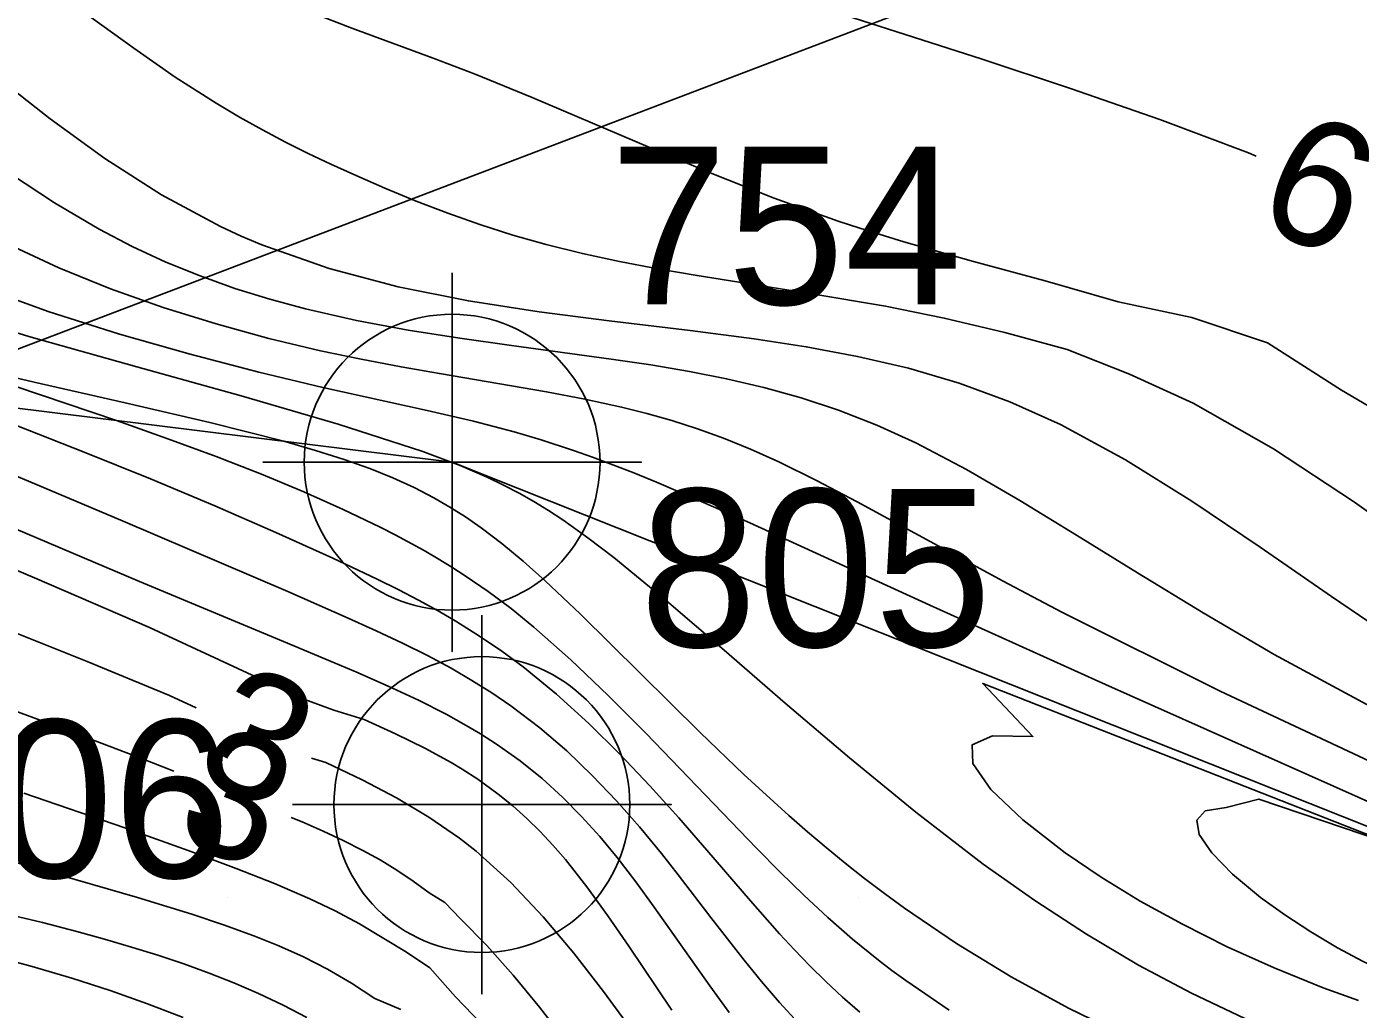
# Model space of a CAD drawing. Extents: x 2602990 to 2605851, y 618069 to 619180.
# Drawn here: x 2603836.82 to 2603857.92, y 618518.23 to 618533.8 of the extents above; entities that cross this region are included whole.
import ezdxf

# ---------------------------------------------------------------- set-up
doc = ezdxf.new("R2010")
doc.units = 0
for name, color, linetype in [('DTM Contours Major', 7, 'Continuous'), ('DTM Contours Minor', 7, 'Continuous'), ('DTM Contours Minor Text', 7, 'Continuous'), ('Exist DTM Breakline', 7, 'Continuous'), ('Exist DTM Breakline Cogo Number', 7, 'Continuous'), ('Exist DTM Breakline Cogo Point CELL', 7, 'Continuous'), ('Exist DTM Crownline', 7, 'Continuous'), ('Exist DTM QL2 LIDAR Elevation Point', 7, 'Continuous'), ('Exist DTM Regular Point CELL', 7, 'Continuous'), ('Exist DTM Regular Point Cogo Number', 7, 'Continuous'), ('Exist Roads EOP', 7, 'Continuous'), ('PH Exist DTM Obscure Area', 7, 'Continuous')]:
    doc.layers.add(name, color=color, linetype=linetype)

# ---------------------------------------------------------------- blocks, each defined once
blk = doc.blocks.new('EXIST DTM BREAKLINE COGO POINT')
at = {"layer": 'Exist DTM Breakline Cogo Point CELL'}
blk.add_lwpolyline([(0, 0.06), (0, -0.06), (0, 0), (0.06, 0), (-0.06, 0)], dxfattribs=at)
blk.add_circle((0, 0), 0.04688, dxfattribs=at)
blk = doc.blocks.new('EXIST DTM REGULAR POINT')
at = {"layer": 'Exist DTM Regular Point CELL'}
blk.add_lwpolyline([(0, 0.06), (0, -0.06), (0, 0), (0.06, 0), (-0.06, 0)], dxfattribs=at)
blk.add_circle((0, 0), 0.04688, dxfattribs=at)

msp = doc.modelspace()

# ---------------------------------------------------------------- linework, layer by layer
at = {"layer": 'DTM Contours Major'}
for points in [[(2603851.441, 618518.212), (2603850.752, 618518.68), (2603850.532, 618518.841), (2603850.319, 618519.005), (2603849.909, 618519.339), (2603849.515, 618519.683), (2603849.136, 618520.035), (2603848.762, 618520.401), (2603848.388, 618520.779), (2603846.632, 618522.603), (2603846.037, 618523.2), (2603845.445, 618523.765), (2603844.859, 618524.283), (2603844.497, 618524.575), (2603844.136, 618524.846), (2603843.772, 618525.096), (2603843.557, 618525.234), (2603843.339, 618525.366), (2603843.118, 618525.495), (2603842.66, 618525.743), (2603842.423, 618525.864), (2603841.837, 618526.145), (2603841.211, 618526.425), (2603840.541, 618526.703), (2603839.825, 618526.984), (2603839.06, 618527.267), (2603838.243, 618527.555), (2603835.848, 618528.362)], [(2603839.3, 618518.097), (2603838.734, 618518.315), (2603838.146, 618518.522), (2603837.537, 618518.718), (2603836.908, 618518.903), (2603836.261, 618519.077)]]:
    msp.add_lwpolyline(points, dxfattribs=at)
at = {"layer": 'DTM Contours Minor'}
for points in [[(2603856.303, 618531.743), (2603856.18, 618531.795), (2603854.778, 618532.325), (2603853.363, 618532.817), (2603851.96, 618533.279), (2603848.83, 618534.289), (2603847.98, 618534.555), (2603847.147, 618534.804), (2603846.326, 618535.031), (2603845.513, 618535.232), (2603844.612, 618535.424), (2603842.856, 618535.755), (2603842.015, 618535.923), (2603841.206, 618536.111), (2603840.439, 618536.334), (2603839.915, 618536.522), (2603839.415, 618536.735), (2603838.935, 618536.969), (2603838.475, 618537.224), (2603838.031, 618537.499), (2603837.603, 618537.79), (2603837.118, 618538.152), (2603836.653, 618538.534)], [(2603859.155, 618525.337), (2603857.861, 618526.264), (2603856.578, 618527.109), (2603855.304, 618527.829), (2603854.298, 618528.288), (2603853.306, 618528.679), (2603852.321, 618528.948), (2603851.361, 618529.18), (2603850.428, 618529.365), (2603849.263, 618529.562), (2603847.445, 618529.852), (2603846.822, 618529.96), (2603846.217, 618530.075), (2603845.628, 618530.202), (2603845.054, 618530.344), (2603844.523, 618530.495), (2603844.004, 618530.66), (2603843.494, 618530.84), (2603842.992, 618531.033), (2603842.496, 618531.237), (2603842.003, 618531.452), (2603841.642, 618531.616), (2603841.281, 618531.788), (2603840.92, 618531.968), (2603840.557, 618532.159), (2603840.191, 618532.363), (2603839.822, 618532.582), (2603839.176, 618532.997), (2603838.517, 618533.453), (2603837.843, 618533.941)], [(2603859.155, 618527.154), (2603857.655, 618528.039), (2603856.481, 618528.785), (2603855.283, 618529.19), (2603854.117, 618529.436), (2603852.959, 618529.767), (2603851.824, 618530.075), (2603850.72, 618530.386), (2603850.024, 618530.602), (2603849.681, 618530.716), (2603848.667, 618531.08), (2603847.676, 618531.471), (2603846.707, 618531.875), (2603844.833, 618532.674), (2603843.926, 618533.043), (2603843.265, 618533.297), (2603841.975, 618533.774), (2603841.347, 618534.015)], [(2603858.681, 618523.965), (2603857.496, 618524.768), (2603856.367, 618525.547), (2603855.283, 618526.277), (2603854.233, 618526.934), (2603853.205, 618527.493), (2603852.399, 618527.853), (2603851.597, 618528.146), (2603850.794, 618528.383), (2603849.988, 618528.572), (2603849.174, 618528.725), (2603848.349, 618528.851), (2603847.337, 618528.981), (2603846.049, 618529.134), (2603844.941, 618529.277), (2603843.822, 618529.451), (2603842.707, 618529.674), (2603841.612, 618529.964), (2603840.549, 618530.338), (2603840.219, 618530.479), (2603839.894, 618530.629), (2603838.959, 618531.132), (2603838.06, 618531.707), (2603837.191, 618532.336), (2603836.35, 618532.998)], [(2603858.713, 618522.702), (2603856.591, 618523.846), (2603855.461, 618524.506), (2603854.421, 618525.14), (2603853.458, 618525.738), (2603852.559, 618526.289), (2603851.713, 618526.781), (2603850.908, 618527.204), (2603850.29, 618527.484), (2603849.686, 618527.72), (2603849.091, 618527.916), (2603848.501, 618528.08), (2603847.913, 618528.217), (2603847.322, 618528.334), (2603846.71, 618528.437), (2603846.084, 618528.53), (2603844.502, 618528.743), (2603843.687, 618528.858), (2603842.867, 618528.988), (2603842.049, 618529.14), (2603841.242, 618529.323), (2603840.675, 618529.476), (2603840.118, 618529.65), (2603839.568, 618529.847), (2603839.027, 618530.067), (2603838.494, 618530.313), (2603837.968, 618530.586), (2603837.261, 618531.004), (2603836.567, 618531.464)], [(2603858.606, 618521.919), (2603855.735, 618523.269), (2603853.225, 618524.519), (2603852.294, 618525.009), (2603849.981, 618526.267), (2603849.337, 618526.606), (2603848.739, 618526.9), (2603848.292, 618527.101), (2603847.864, 618527.274), (2603847.45, 618527.424), (2603847.046, 618527.555), (2603846.647, 618527.668), (2603846.249, 618527.768), (2603845.664, 618527.896), (2603845.058, 618528.011), (2603843.362, 618528.298), (2603842.753, 618528.406), (2603842.124, 618528.526), (2603841.476, 618528.662), (2603840.657, 618528.857), (2603839.822, 618529.085), (2603838.982, 618529.346), (2603838.148, 618529.642), (2603837.331, 618529.975), (2603836.541, 618530.345)], [(2603859.924, 618520.695), (2603853.917, 618523.374), (2603851.132, 618524.629), (2603848.279, 618525.932), (2603847.707, 618526.189), (2603847.183, 618526.417), (2603846.8, 618526.579), (2603846.443, 618526.725), (2603846.107, 618526.856), (2603845.789, 618526.974), (2603845.487, 618527.081), (2603844.976, 618527.248), (2603844.544, 618527.375), (2603843.899, 618527.543), (2603843.168, 618527.713), (2603841.515, 618528.081), (2603840.501, 618528.323), (2603839.414, 618528.605), (2603838.29, 618528.926), (2603837.164, 618529.283), (2603836.07, 618529.677)], [(2603856.126, 618518.081), (2603855.277, 618518.48), (2603854.44, 618518.925), (2603853.613, 618519.416), (2603852.794, 618519.95), (2603851.98, 618520.527), (2603850.91, 618521.35), (2603849.859, 618522.212), (2603848.841, 618523.079), (2603847.871, 618523.919), (2603846.961, 618524.699), (2603846.125, 618525.384), (2603845.714, 618525.698), (2603845.318, 618525.98), (2603845.091, 618526.13), (2603844.86, 618526.271), (2603844.624, 618526.404), (2603844.378, 618526.533), (2603844.119, 618526.657), (2603843.689, 618526.841), (2603843.549, 618526.897), (2603843.254, 618527.008), (2603843.099, 618527.063), (2603841.758, 618527.498), (2603840.218, 618527.945), (2603838.566, 618528.404), (2603836.892, 618528.876), (2603835.284, 618529.362)], [(2603854.266, 618517.788), (2603853.328, 618518.243), (2603852.423, 618518.738), (2603851.556, 618519.268), (2603850.732, 618519.828), (2603850.412, 618520.061), (2603850.099, 618520.299), (2603849.793, 618520.541), (2603849.491, 618520.788), (2603849.194, 618521.039), (2603848.9, 618521.295), (2603848.186, 618521.947), (2603847.494, 618522.61), (2603845.595, 618524.486), (2603845.036, 618525.014), (2603844.686, 618525.327), (2603844.349, 618525.607), (2603844.021, 618525.857), (2603843.776, 618526.028), (2603843.529, 618526.185), (2603843.274, 618526.332), (2603842.96, 618526.495), (2603842.624, 618526.649), (2603842.257, 618526.796), (2603841.851, 618526.94), (2603841.4, 618527.082), (2603840.896, 618527.226), (2603839.723, 618527.522), (2603838.381, 618527.835), (2603836.942, 618528.163), (2603835.481, 618528.508)], [(2603850.023, 618518.181), (2603849.748, 618518.421), (2603849.485, 618518.665), (2603849.232, 618518.914), (2603848.987, 618519.167), (2603848.751, 618519.422), (2603848.29, 618519.943), (2603847.599, 618520.75), (2603847.157, 618521.258), (2603846.698, 618521.768), (2603846.222, 618522.27), (2603845.728, 618522.757), (2603845.217, 618523.22), (2603844.689, 618523.652), (2603844.349, 618523.903), (2603843.999, 618524.14), (2603843.638, 618524.366), (2603843.339, 618524.54), (2603843.029, 618524.709), (2603842.709, 618524.876), (2603842.376, 618525.041), (2603841.671, 618525.375), (2603840.769, 618525.782), (2603839.801, 618526.202), (2603838.783, 618526.629), (2603837.731, 618527.056), (2603836.662, 618527.476)], [(2603849.052, 618518.006), (2603848.751, 618518.335), (2603848.464, 618518.669), (2603848.19, 618519.005), (2603847.663, 618519.682), (2603847.145, 618520.359), (2603846.881, 618520.693), (2603846.531, 618521.117), (2603846.167, 618521.532), (2603845.784, 618521.933), (2603845.38, 618522.319), (2603844.951, 618522.687), (2603844.494, 618523.034), (2603844.193, 618523.24), (2603843.877, 618523.438), (2603843.545, 618523.63), (2603843.172, 618523.83), (2603842.776, 618524.027), (2603842.358, 618524.225), (2603841.917, 618524.425), (2603840.959, 618524.845), (2603838.352, 618525.961), (2603836.95, 618526.554), (2603835.547, 618527.141)], [(2603847.955, 618518.177), (2603847.644, 618518.598), (2603846.763, 618519.845), (2603846.473, 618520.244), (2603846.178, 618520.629), (2603845.903, 618520.963), (2603845.615, 618521.282), (2603845.312, 618521.589), (2603844.989, 618521.881), (2603844.642, 618522.161), (2603844.265, 618522.428), (2603844.014, 618522.589), (2603843.749, 618522.746), (2603843.468, 618522.9), (2603843.028, 618523.123), (2603842.551, 618523.345), (2603842.037, 618523.572), (2603840.889, 618524.054), (2603838.609, 618525.003), (2603835.005, 618526.529)], [(2603847.046, 618518.215), (2603846.362, 618519.226), (2603846.03, 618519.709), (2603845.696, 618520.169), (2603845.357, 618520.598), (2603845.159, 618520.827), (2603844.956, 618521.044), (2603844.745, 618521.251), (2603844.525, 618521.449), (2603844.294, 618521.637), (2603843.97, 618521.871), (2603843.723, 618522.031), (2603843.55, 618522.135), (2603843.128, 618522.364), (2603842.668, 618522.591), (2603842.167, 618522.819), (2603841.691, 618522.967), (2603841.131, 618523.174), (2603840.465, 618523.49), (2603838.767, 618524.276), (2603836.943, 618525.065), (2603834.998, 618525.889)], [(2603839.505, 618523.005), (2603839.082, 618523.199), (2603837.779, 618523.735), (2603836.432, 618524.275)], [(2603857.924, 618518.364), (2603857.365, 618518.568), (2603856.59, 618518.881), (2603855.844, 618519.218), (2603855.134, 618519.573), (2603854.466, 618519.942), (2603853.845, 618520.321), (2603853.276, 618520.706), (2603852.606, 618521.227), (2603852.099, 618521.711), (2603851.812, 618522.12), (2603851.802, 618522.416), (2603852.124, 618522.56), (2603852.766, 618522.55), (2603851.97, 618523.39), (2603858.831, 618520.697)], [(2603839.153, 618522.001), (2603838.655, 618522.195), (2603837.862, 618522.497), (2603837.033, 618522.807), (2603836.17, 618523.122)], [(2603846.883, 618517.255), (2603845.961, 618518.507), (2603845.492, 618519.113), (2603845.006, 618519.693), (2603844.492, 618520.235), (2603843.943, 618520.73), (2603843.678, 618520.937), (2603843.195, 618521.271), (2603842.681, 618521.577), (2603842.136, 618521.864), (2603841.559, 618522.139), (2603841.335, 618522.206)], [(2603844.029, 618517.998), (2603843.616, 618518.426), (2603843.21, 618518.883), (2603842.841, 618519.129), (2603842.097, 618519.578), (2603841.71, 618519.786), (2603841.309, 618519.977), (2603840.749, 618520.219), (2603840.139, 618520.459), (2603839.379, 618520.743), (2603838.378, 618521.101), (2603836.776, 618521.652)], [(2603858.698, 618518.698), (2603858.375, 618518.81), (2603857.999, 618518.982), (2603857.59, 618519.201), (2603857.169, 618519.452), (2603856.757, 618519.723), (2603856.373, 618520), (2603855.93, 618520.366), (2603855.599, 618520.703), (2603855.402, 618520.994), (2603855.361, 618521.222), (2603855.496, 618521.371), (2603855.83, 618521.424), (2603856.345, 618521.556), (2603858.671, 618520.771), (2603860.612, 618520.056), (2603861.342, 618519.77)], [(2603845.367, 618517.72), (2603844.947, 618518.26), (2603844.531, 618518.768), (2603844.115, 618519.236), (2603843.693, 618519.657), (2603843.448, 618519.92), (2603843.2, 618520.073), (2603842.947, 618520.258), (2603842.687, 618520.431), (2603842.42, 618520.592), (2603842.146, 618520.744), (2603841.838, 618520.9), (2603841.519, 618521.049), (2603841.188, 618521.195), (2603841.013, 618521.266)], [(2603842.748, 618518.222), (2603842.34, 618518.395), (2603841.967, 618518.642), (2603841.59, 618518.861), (2603841.207, 618519.056), (2603840.818, 618519.231), (2603840.423, 618519.39), (2603839.939, 618519.567), (2603839.436, 618519.735), (2603838.578, 618519.999), (2603837.112, 618520.422), (2603835.651, 618520.835)], [(2603841.261, 618518.096), (2603840.883, 618518.294), (2603840.497, 618518.476), (2603840.104, 618518.644), (2603839.712, 618518.799), (2603839.312, 618518.944), (2603838.902, 618519.082), (2603838.483, 618519.213), (2603838.054, 618519.339), (2603837.614, 618519.459), (2603837.072, 618519.599), (2603836.513, 618519.734)]]:
    msp.add_lwpolyline(points, dxfattribs=at)
at = {"layer": 'Exist DTM Breakline'}
msp.add_lwpolyline([(2603998.996, 618483.937), (2603979.631, 618486.613), (2603947.348, 618487.712), (2603928.925, 618499.28), (2603904.591, 618497.42), (2603872.295, 618515.458), (2603843.562, 618526.895), (2603827.778, 618528.853)], dxfattribs=at)
msp.add_spline([(2603647.352, 618520.802), (2603704.337, 618541.966), (2603758.983, 618562.663), (2603811.118, 618582.434), (2603865.604, 618602.567), (2603913.966, 618621.231), (2603963.574, 618640.143), (2603974.725, 618636.355), (2603978.77, 618630.138), (2603971.844, 618627.992), (2603956.88, 618621.982), (2603923.969, 618609.772), (2603877.426, 618591.796), (2603827.273, 618571.857), (2603776.875, 618552.809), (2603720.479, 618530.104), (2603675.109, 618514.176), (2603657.355, 618505.354), (2603640.368, 618498.804), (2603619.191, 618491.366), (2603591.676, 618480.386)], degree=3, dxfattribs=at)
at = {"layer": 'Exist DTM Crownline'}
msp.add_spline([(2603233.488, 618380.754), (2603285.185, 618400.095), (2603335.457, 618418.629), (2603390.812, 618439.069), (2603440.087, 618457.325), (2603493.996, 618477.231), (2603542.655, 618495.301), (2603600.808, 618516.867), (2603653.659, 618536.362), (2603706.222, 618555.742), (2603764.811, 618577.593), (2603823.52, 618599.847), (2603878.564, 618620.56), (2603937.951, 618643.078), (2603997.369, 618665.789), (2604036.209, 618680.665), (2604055.311, 618688.017)], degree=3, dxfattribs=at)
at = {"layer": 'Exist DTM QL2 LIDAR Elevation Point'}
for p, q in [((2603840, 618530), (2603840, 618530)), ((2603850, 618530), (2603850, 618530)), ((2603840, 618520), (2603840, 618520)), ((2603850, 618520), (2603850, 618520))]:
    msp.add_line(p, q, dxfattribs=at)
at = {"layer": 'Exist Roads EOP'}
for points in [[(2603230.17, 618389.98), (2603282.929, 618409.597), (2603332.773, 618427.868), (2603388.167, 618448.413), (2603437.203, 618466.721), (2603490.778, 618486.527), (2603539.039, 618504.558), (2603597.451, 618526.156), (2603651.053, 618545.972), (2603705.208, 618566.084), (2603762.02, 618587.183), (2603820.334, 618609.162), (2603876.341, 618629.99), (2603934.909, 618652.28), (2603996.409, 618675.568), (2604033.216, 618689.957), (2604052.01, 618697.199)], [(2604034.633, 618668.486), (2603984.89, 618650.123), (2603936.767, 618631.654), (2603888.195, 618613.335), (2603837.766, 618594.258), (2603782.918, 618573.705), (2603731.939, 618554.39), (2603671.126, 618532.171), (2603621.822, 618514.106), (2603561.545, 618491.877), (2603506.421, 618471.293), (2603452.163, 618451.33), (2603398.364, 618431.316), (2603341.431, 618410.355), (2603281.65, 618388.199), (2603223.033, 618366.475), (2603185.717, 618352.612)]]:
    msp.add_spline(points, degree=3, dxfattribs=at)
at = {"layer": 'PH Exist DTM Obscure Area'}
msp.add_lwpolyline([(2603890.105, 618554.081), (2603884.134, 618554.138), (2603877.564, 618556.245), (2603871.962, 618557.136), (2603864.912, 618553.51), (2603864.071, 618543.545), (2603853.53, 618535.106), (2603836.557, 618528.64), (2603798.765, 618518.118), (2603619.02, 618470.66), (2603609.341, 618470.414), (2603597.75, 618470.282), (2603595.263, 618473.117), (2603594.69, 618475.565), (2603599.712, 618477.668), (2603611.669, 618481.486)], dxfattribs=at)

# ---------------------------------------------------------------- block references
at = {"layer": 'Exist DTM Breakline Cogo Point CELL', "xscale": 50, "yscale": 50}
msp.add_blockref('EXIST DTM BREAKLINE COGO POINT', (2603843.562, 618526.895), dxfattribs=at)
at = {"layer": 'Exist DTM Regular Point CELL', "xscale": 50, "yscale": 50}
msp.add_blockref('EXIST DTM REGULAR POINT', (2603844.034, 618521.47), dxfattribs=at)

# ---------------------------------------------------------------- texts
at = {"layer": 'DTM Contours Minor Text'}
for s, rotation, p in [('6', 336.0594, (2603856.22, 618530.704)), ('3', 336.3906, (2603839.414, 618521.933)), ('3', 338.4269, (2603839.109, 618520.948))]:
    msp.add_text(s, height=2, rotation=rotation, dxfattribs=at).set_placement(p)
at = {"layer": 'Exist DTM Breakline Cogo Number'}
msp.add_text('754', height=2.5, dxfattribs=at).set_placement((2603846.062, 618529.395))
at = {"layer": 'Exist DTM Regular Point Cogo Number'}
for s, p in [('805', (2603846.534, 618523.97)), ('806', (2603834.473, 618520.311))]:
    msp.add_text(s, height=2.5, dxfattribs=at).set_placement(p)

doc.saveas('drawing.dxf')
